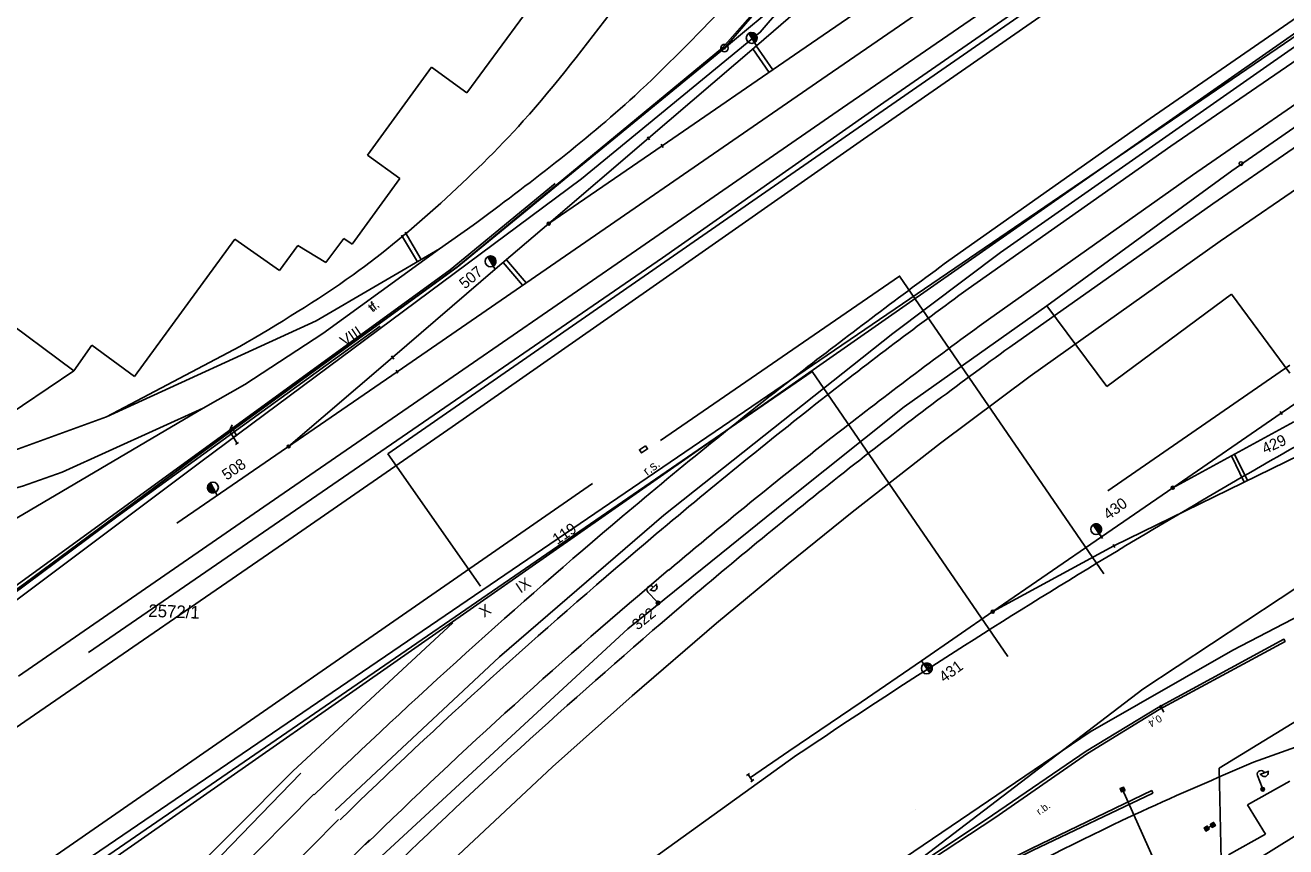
# Model space of a CAD drawing. Extents: x -469926 to -462499, y -1098642 to -1092733.
# Drawn here: x -465590.7 to -465420, y -1095574.6 to -1095463.4 of the extents above; entities that cross this region are included whole.
import ezdxf

# ---------------------------------------------------------------- set-up
doc = ezdxf.new("R2010")
doc.units = 0
for name, color, linetype in [('Vrstva 1', 7, 'Continuous'), ('Vrstva 10', 7, 'Continuous'), ('Vrstva 12', 7, 'Continuous'), ('Vrstva 13', 7, 'Continuous'), ('Vrstva 14', 7, 'Continuous'), ('Vrstva 16', 7, 'Continuous'), ('Vrstva 18', 7, 'Continuous'), ('Vrstva 2', 7, 'Continuous'), ('Vrstva 24', 7, 'Continuous'), ('Vrstva 34', 7, 'Continuous'), ('Vrstva 44', 7, 'Continuous'), ('Vrstva 46', 7, 'Continuous'), ('Vrstva 50', 7, 'Continuous'), ('Vrstva 51', 7, 'Continuous'), ('Vrstva 52', 7, 'Continuous'), ('Vrstva 54', 7, 'Continuous'), ('Vrstva 55', 7, 'Continuous'), ('Vrstva 6', 7, 'Continuous'), ('Vrstva 62', 7, 'Continuous'), ('Vrstva 7', 7, 'Continuous'), ('Vrstva 8', 7, 'Continuous'), ('Vrstva 9', 7, 'Continuous')]:
    doc.layers.add(name, color=color, linetype=linetype)

msp = doc.modelspace()

# ---------------------------------------------------------------- linework, layer by layer
at = {"layer": 'Vrstva 1'}
for p, q in [((-464930.08, -1095123.21), (-465604.79, -1095594.4)), ((-465496, -1095466.51), (-465437.57, -1095417.91)), ((-465530.86, -1095472.56), (-465521.25, -1095459.48)), ((-465584.06, -1095510.17), (-465650.72, -1095460.81)), ((-465544.32, -1095481.01), (-465535.64, -1095469.08)), ((-465535.64, -1095469.08), (-465530.86, -1095472.56)), ((-465428.91, -1095492.66), (-465405.59, -1095476.62)), ((-465539.96, -1095484.18), (-465544.32, -1095481.01)), ((-465546.41, -1095493.05), (-465539.96, -1095484.18)), ((-465575.88, -1095510.94), (-465562.28, -1095492.35)), ((-465562.28, -1095492.35), (-465556.24, -1095496.61)), ((-465556.24, -1095496.61), (-465553.76, -1095493.22)), ((-465553.76, -1095493.22), (-465549.97, -1095495.53)), ((-465549.97, -1095495.53), (-465547.53, -1095492.26)), ((-465547.53, -1095492.26), (-465546.41, -1095493.05)), ((-465454.62, -1095510.92), (-465428.91, -1095492.66)), ((-465420.63, -1095515.91), (-465391.95, -1095496.19)), ((-465584.06, -1095510.17), (-465581.62, -1095506.7)), ((-465581.62, -1095506.7), (-465575.88, -1095510.94)), ((-465595.38, -1095517.81), (-465584.06, -1095510.17)), ((-465444.1, -1095526.44), (-465419.47, -1095509.42)), ((-465466.74, -1095519.97), (-465454.62, -1095510.92)), ((-465435.33, -1095526.02), (-465420.63, -1095515.91)), ((-465435.33, -1095526.02), (-465420.63, -1095515.91)), ((-465435.33, -1095526.02), (-465418.92, -1095517.11)), ((-465435.33, -1095526.02), (-465418.92, -1095517.11)), ((-465443.28, -1095533.89), (-465413.24, -1095519.16)), ((-465478.71, -1095529.32), (-465466.74, -1095519.97)), ((-465444.98, -1095532.65), (-465435.33, -1095526.02)), ((-465487.4, -1095536.31), (-465478.71, -1095529.32)), ((-465459.68, -1095542.78), (-465444.98, -1095532.65)), ((-465459.68, -1095542.78), (-465444.98, -1095532.65)), ((-465459.68, -1095542.78), (-465443.28, -1095533.89)), ((-465459.68, -1095542.78), (-465443.28, -1095533.89)), ((-465497.07, -1095544.32), (-465487.4, -1095536.31)), ((-465469.33, -1095549.43), (-465459.68, -1095542.78)), ((-465508.51, -1095554.16), (-465497.07, -1095544.32)), ((-465477.51, -1095555.03), (-465469.33, -1095549.43)), ((-465519.26, -1095563.78), (-465508.51, -1095554.16)), ((-465487.29, -1095561.68), (-465477.51, -1095555.03)), ((-465492.48, -1095565.21), (-465487.29, -1095561.68)), ((-465399.05, -1095560.83), (-465426.41, -1095577.9)), ((-465533.46, -1095577.03), (-465519.26, -1095563.78)), ((-465425.21, -1095568.93), (-465419.48, -1095565.72)), ((-465569.69, -1095585.75), (-465551.57, -1095567.48)), ((-465422.78, -1095572.87), (-465425.21, -1095568.93)), ((-465566.31, -1095589.13), (-465548.26, -1095570.93)), ((-465562.9, -1095592.63), (-465544.07, -1095573.66)), ((-465427.76, -1095575.67), (-465422.78, -1095572.87))]:
    msp.add_line(p, q, dxfattribs=at)
for points in [[(-465519.79, -1095490.27), (-465504.44, -1095479.73), (-465485.8, -1095466.94), (-465459.27, -1095448.72), (-465436.52, -1095433.1), (-465343.25, -1095368.9)], [(-465570.11, -1095530.82), (-465540.32, -1095510.31), (-465512.16, -1095490.91), (-465482.83, -1095470.7), (-465456.59, -1095452.66), (-465433.8, -1095436.99), (-465408.28, -1095419.45), (-465379.18, -1095399.42), (-465351.4, -1095380.29), (-465340.01, -1095372.47)], [(-465591.56, -1095551.49), (-465558.35, -1095528.6), (-465536.07, -1095513.26), (-465509.22, -1095494.75), (-465480.02, -1095474.62), (-465453.79, -1095456.56), (-465430.95, -1095440.82), (-465405.7, -1095423.42), (-465376.54, -1095403.29), (-465349.07, -1095384.35), (-465337.54, -1095376.42)], [(-465630.88, -1095585.3), (-465621.55, -1095578.89), (-465588.69, -1095556.26), (-465554.96, -1095533.04), (-465532.85, -1095517.76), (-465506.11, -1095499.1), (-465477.18, -1095478.86), (-465450.07, -1095460.01), (-465427.87, -1095444.63), (-465402.96, -1095427.44), (-465372.06, -1095406.11), (-465346.34, -1095388.36), (-465334.98, -1095380.52)], [(-465465.64, -1095495.27), (-465438.4, -1095476.03), (-465416.52, -1095460.96), (-465391.2, -1095443.56), (-465362.31, -1095423.72), (-465335.01, -1095404.96), (-465323.32, -1095396.91)], [(-465463.01, -1095499.1), (-465435.56, -1095479.77), (-465413.73, -1095464.8), (-465388.44, -1095447.47), (-465359.6, -1095427.66), (-465331.96, -1095408.63), (-465320.6, -1095400.8)], [(-465460.28, -1095503.23), (-465432.66, -1095483.69), (-465410.93, -1095468.72), (-465385.78, -1095451.43), (-465356.89, -1095431.55), (-465329.34, -1095412.58), (-465317.88, -1095404.67)], [(-465457.37, -1095506.97), (-465429.89, -1095487.57), (-465408.14, -1095472.6), (-465383.28, -1095455.47), (-465353.88, -1095435.18), (-465326.36, -1095416.22), (-465315.19, -1095408.52)], [(-465555.01, -1095520.43), (-465540.92, -1095508.38), (-465527.02, -1095496.45), (-465519.79, -1095490.27), (-465506.28, -1095478.72), (-465491.68, -1095466.21), (-465485.07, -1095460.54), (-465471.45, -1095448.86), (-465458.96, -1095438.18), (-465450.04, -1095430.58), (-465436.5, -1095419.04)], [(-465855.16, -1095700), (-465830.33, -1095684.77), (-465769.14, -1095646.31), (-465731.15, -1095622.7), (-465709.89, -1095607.18), (-465684.07, -1095588.27), (-465641.97, -1095561.77), (-465638.3, -1095559.33), (-465591.75, -1095530.08), (-465566.55, -1095515.25), (-465560.92, -1095512.05), (-465550.36, -1095505.15), (-465534.58, -1095493.68), (-465530.03, -1095490.5)], [(-465534.58, -1095493.68), (-465551.27, -1095503.44), (-465579.64, -1095516.42), (-465599.04, -1095523.47)], [(-465579.64, -1095516.42), (-465561.6, -1095506.91)], [(-465566.55, -1095515.25), (-465585.64, -1095523.89), (-465591.03, -1095525.8), (-465604.19, -1095529.53)], [(-465427.21, -1095547.97), (-465413.39, -1095540.84), (-465403.07, -1095535.32), (-465385.75, -1095528.32)], [(-465424.4, -1095563.16), (-465385.37, -1095549.21), (-465360.69, -1095540.86), (-465340.52, -1095533.9)], [(-465488.05, -1095587.88), (-465472.91, -1095576.93), (-465446.5, -1095559.04), (-465427.21, -1095547.97)]]:
    msp.add_lwpolyline(points, dxfattribs=at)
for centre, radius, start, end in [((-464761.65, -1096450.15), 1186.34, 126.39923, 127.58898), ((-465105.45, -1095993.94), 610.5, 125.85069, 128.18655), ((-465026.95, -1096099.68), 737.23, 125.99895, 127.90959), ((-465090.27, -1096016.31), 627.84, 125.78142, 128.17829), ((-465072.44, -1096046.43), 676.84, 127.58898, 130.25752), ((-464935.25, -1096210.33), 885.81, 128.18655, 130.17511), ((-464986.78, -1096151.27), 802.62, 127.90959, 130.07993), ((-465004.88, -1096124.92), 766, 128.17829, 130.32174), ((-464938.56, -1096204.53), 884.02, 130.25752, 133.90045), ((-464989.88, -1096145.64), 801.13, 130.17511, 134.16336), ((-465015.69, -1096116.91), 757.73, 130.07993, 134.2722), ((-464945.54, -1096194.83), 857.7, 130.32174, 133.97226)]:
    msp.add_arc(centre, radius, start, end, dxfattribs=at)
for points in [[(-465561.6, -1095506.91), (-465546.27, -1095497.19), (-465534.41, -1095487.49), (-465523.24, -1095476.38), (-465510.73, -1095460.86)], [(-465530.03, -1095490.5), (-465508.15, -1095472.96), (-465495.9, -1095460.76)], [(-465482.2, -1095591.74), (-465460.62, -1095580.32), (-465439.54, -1095569.81), (-465424.4, -1095563.16)]]:
    msp.add_spline(points, degree=3, dxfattribs=at)
at = {"layer": 'Vrstva 10'}
for p, q in [((-465496.28, -1095466.5), (-465475.82, -1095443.14)), ((-465532.22, -1095496.18), (-465496.28, -1095466.5)), ((-465567.34, -1095521.67), (-465532.22, -1095496.18)), ((-465626.01, -1095565.05), (-465567.34, -1095521.67))]:
    msp.add_line(p, q, dxfattribs=at)
at = {"layer": 'Vrstva 12'}
for points in [[(-465518.91, -1095484.84), (-465533.11, -1095496.54), (-465597.25, -1095543.11), (-465627.62, -1095565.41), (-465632.26, -1095568.44), (-465660.97, -1095588.08), (-465709.4, -1095621.23), (-465732.99, -1095637.46), (-465769.2, -1095662.18)], [(-465778.33, -1095676.16), (-465761.42, -1095659.02), (-465730.79, -1095637.05), (-465699.33, -1095614.53), (-465668.05, -1095593.25), (-465636.76, -1095572.13), (-465606.39, -1095550.28), (-465542.6, -1095504.14)]]:
    msp.add_lwpolyline(points, dxfattribs=at)
at = {"layer": 'Vrstva 13'}
for p, q in [((-465475.81, -1095443.12), (-465496, -1095466.51)), ((-465496, -1095466.51), (-465475.81, -1095443.12)), ((-465496, -1095466.51), (-465532.19, -1095496.16)), ((-465532.19, -1095496.16), (-465496, -1095466.51)), ((-465532.19, -1095496.16), (-465567.29, -1095521.63)), ((-465567.29, -1095521.63), (-465532.19, -1095496.16)), ((-465567.29, -1095521.63), (-465626.01, -1095565.05)), ((-465626.01, -1095565.05), (-465567.29, -1095521.63))]:
    msp.add_line(p, q, dxfattribs=at)
at = {"layer": 'Vrstva 14'}
msp.add_circle((-465426.1, -1095482.14), 0.25, dxfattribs=at)
at = {"layer": 'Vrstva 16'}
msp.add_line((-465605.69, -1095550.3), (-465576.13, -1095528.39), dxfattribs=at)
at = {"layer": 'Vrstva 18'}
for p, q in [((-465563.15, -1095518.57), (-465562.63, -1095517.5)), ((-465563.01, -1095518.32), (-465561.98, -1095520.03)), ((-465562.2, -1095520.16), (-465561.77, -1095519.9)), ((-465493.01, -1095564.97), (-465492.6, -1095564.69)), ((-465492.8, -1095564.83), (-465492.24, -1095565.65)), ((-465492.45, -1095565.79), (-465492.03, -1095565.51))]:
    msp.add_line(p, q, dxfattribs=at)
msp.add_lwpolyline([(-465562.75, -1095517.78), (-465562.07, -1095518.92), (-465562.5, -1095519.17)], dxfattribs=at)
at = {"layer": 'Vrstva 24'}
for radius in [0.5, 0.5, 0.1, 0.1]:
    msp.add_circle((-465496, -1095466.51), radius, dxfattribs=at)
at = {"layer": 'Vrstva 44'}
msp.add_line((-465600.86, -1095585.7), (-465513.88, -1095525.45), dxfattribs=at)
at = {"layer": 'Vrstva 46'}
for q in [(-465270.68, -1095333.61), (-465529.03, -1095539.34)]:
    msp.add_line((-465541.58, -1095521.44), q, dxfattribs=at)
at = {"layer": 'Vrstva 50'}
for p, q in [((-465458.64, -1095494.18), (-465408.86, -1095459.35)), ((-465473.22, -1095505.12), (-465458.64, -1095494.18)), ((-465473.22, -1095505.12), (-465504.21, -1095529.74)), ((-465504.21, -1095529.74), (-465526.45, -1095548.88)), ((-465439.37, -1095553.29), (-465408.02, -1095532.52)), ((-465526.45, -1095548.88), (-465548.69, -1095569.67)), ((-465483.3, -1095586.77), (-465439.37, -1095553.29))]:
    msp.add_line(p, q, dxfattribs=at)
at = {"layer": 'Vrstva 51'}
for p, q in [((-465474.43, -1095473.87), (-465433.27, -1095445.33)), ((-465427.33, -1095483.12), (-465387.28, -1095455.27)), ((-465504.38, -1095494.92), (-465474.43, -1095473.87)), ((-465452.36, -1095501.39), (-465427.33, -1095483.12)), ((-465504.38, -1095494.92), (-465582.1, -1095548.3)), ((-465444.26, -1095512.33), (-465427.38, -1095499.83)), ((-465427.38, -1095499.83), (-465419.47, -1095510.52)), ((-465471.68, -1095515.04), (-465452.36, -1095501.39)), ((-465452.36, -1095501.39), (-465444.26, -1095512.33)), ((-465487.8, -1095527.9), (-465471.68, -1095515.04)), ((-465509.08, -1095545.09), (-465487.8, -1095527.9)), ((-465542.39, -1095575.83), (-465509.08, -1095545.09)), ((-465429.03, -1095563.95), (-465401.89, -1095547.36)), ((-465524.99, -1095590.08), (-465486.25, -1095562.22)), ((-465553.35, -1095564.66), (-465567.75, -1095579.49)), ((-465429.03, -1095563.95), (-465428.49, -1095588.29))]:
    msp.add_line(p, q, dxfattribs=at)
msp.add_arc((-464905.76, -1096424.95), 1039.84, 118.60916, 123.93467, dxfattribs=at)
at = {"layer": 'Vrstva 52'}
msp.add_line((-465605.76, -1095551.62), (-465566.89, -1095522.51), dxfattribs=at)
msp.add_lwpolyline([(-465566.89, -1095522.51), (-465515.35, -1095484.19), (-465491.16, -1095464.38), (-465460.07, -1095428.14), (-465416.02, -1095388.79), (-465315.49, -1095328.21)], dxfattribs=at)
at = {"layer": 'Vrstva 54'}
for points in [[(-464916.82, -1095124.42), (-464935.66, -1095137.37), (-465026.27, -1095189.19), (-465020.81, -1095196.55), (-465298.4, -1095387.38), (-465300.51, -1095384.31), (-465702.28, -1095658.07)], [(-465504.67, -1095519.6), (-465472.31, -1095497.37), (-465444.63, -1095537.67)], [(-465457.65, -1095548.86), (-465484.15, -1095510.28), (-465686.4, -1095649.21), (-465689.51, -1095681.21), (-465676.62, -1095696.77)]]:
    msp.add_lwpolyline(points, dxfattribs=at)
at = {"layer": 'Vrstva 55'}
for p, q in [((-465538.22, -1095493.74), (-465538.22, -1095493.74)), ((-465563.15, -1095518.57), (-465562.63, -1095517.5)), ((-465563.01, -1095518.32), (-465561.98, -1095520.03)), ((-465562.2, -1095520.16), (-465561.77, -1095519.9)), ((-465437.02, -1095555.5), (-465437.02, -1095555.5)), ((-465436.54, -1095556.38), (-465437.02, -1095555.5)), ((-465423.23, -1095566.58), (-465423.85, -1095564.95)), ((-465423.52, -1095564.82), (-465422.31, -1095564.36)), ((-465442.23, -1095566.63), (-465442.35, -1095566.94)), ((-465441.99, -1095566.52), (-465442.24, -1095567.18)), ((-465441.88, -1095566.76), (-465442, -1095567.07)), ((-465423.34, -1095566.97), (-465423.16, -1095566.57)), ((-465423.18, -1095567.06), (-465422.98, -1095566.63)), ((-465470.21, -1095569.51), (-465470.21, -1095569.51)), ((-465430.89, -1095571.93), (-465430.98, -1095572.26)), ((-465430.66, -1095571.8), (-465430.84, -1095572.48)), ((-465430.53, -1095572.03), (-465430.61, -1095572.35)), ((-465430.02, -1095571.43), (-465430.11, -1095571.76)), ((-465429.79, -1095571.3), (-465429.97, -1095571.98)), ((-465429.66, -1095571.53), (-465429.74, -1095571.84))]:
    msp.add_line(p, q, dxfattribs=at)
for points in [[(-465539.7, -1095491.81), (-465537.57, -1095495.43)], [(-465537.06, -1095495.13), (-465539.23, -1095491.43)], [(-465562.75, -1095517.78), (-465562.07, -1095518.92), (-465562.5, -1095519.17)], [(-465609.48, -1095624.53), (-465593.86, -1095604.03), (-465554.43, -1095564.38), (-465532.79, -1095544.28)], [(-465438.14, -1095566.99), (-465438.03, -1095567.34), (-465454.29, -1095575.12), (-465467.35, -1095581.66), (-465470.04, -1095577.23), (-465459.72, -1095570.31), (-465447.03, -1095561.68), (-465437.3, -1095555.75), (-465420.27, -1095546.52), (-465420.11, -1095546.8), (-465437.14, -1095556.04), (-465446.86, -1095561.96), (-465459.41, -1095570.68), (-465469.58, -1095577.38), (-465467.25, -1095581.26), (-465454.44, -1095574.83), (-465438.14, -1095566.99)], [(-465436.77, -1095555.65), (-465437.02, -1095555.5), (-465437.03, -1095555.79)], [(-465441.78, -1095566.98), (-465442.24, -1095567.18), (-465442.45, -1095566.73), (-465441.99, -1095566.52), (-465441.78, -1095566.98)], [(-465442.11, -1095566.85), (-465437.88, -1095576.3)], [(-465430.1, -1095571.76), (-465429.98, -1095571.98), (-465429.55, -1095571.73), (-465429.8, -1095571.3), (-465430.23, -1095571.55), (-465430.1, -1095571.76), (-465430.54, -1095572.02), (-465430.66, -1095571.8), (-465431.09, -1095572.05), (-465430.84, -1095572.48), (-465430.41, -1095572.23), (-465430.54, -1095572.02)]]:
    msp.add_lwpolyline(points, dxfattribs=at)
for points in [[(-465441.78, -1095566.98), (-465442.24, -1095567.18), (-465442.45, -1095566.73), (-465441.99, -1095566.52)], [(-465430.41, -1095572.23), (-465430.84, -1095572.48), (-465431.09, -1095572.05), (-465430.66, -1095571.8)], [(-465429.55, -1095571.73), (-465429.98, -1095571.98), (-465430.23, -1095571.55), (-465429.8, -1095571.3)]]:
    msp.add_lwpolyline(points, close=True, dxfattribs=at)
msp.add_circle((-465423.14, -1095566.82), 0.25, dxfattribs=at)
msp.add_circle((-465423.14, -1095566.82), 0.25, dxfattribs=at)
for centre, start, end in [((-465423.38, -1095564.77), 20.7326, 200.7326), ((-465422.91, -1095564.6), 200.03, 21.4352)]:
    msp.add_arc(centre, 0.5, start, end, dxfattribs=at)
at = {"layer": 'Vrstva 6'}
for p, q in [((-465444.98, -1095532.65), (-465435.33, -1095526.02)), ((-465506.11, -1095539.9), (-465505.16, -1095539.01)), ((-465505.17, -1095541.42), (-465506.37, -1095540.14)), ((-465505.13, -1095541.82), (-465505.11, -1095541.38)), ((-465504.94, -1095541.84), (-465504.93, -1095541.36)), ((-465469.33, -1095549.43), (-465459.68, -1095542.78)), ((-465492.52, -1095565.24), (-465492.49, -1095565.22))]:
    msp.add_line(p, q, dxfattribs=at)
msp.add_circle((-465505, -1095541.6), 0.25, dxfattribs=at)
msp.add_circle((-465505, -1095541.6), 0.25, dxfattribs=at)
for centre, start, end in [((-465506, -1095539.8), 43.0018, 223.0018), ((-465505.63, -1095539.46), 222.2992, 43.7043)]:
    msp.add_arc(centre, 0.5, start, end, dxfattribs=at)
at = {"layer": 'Vrstva 62'}
for p, q in [((-465489.47, -1095469.46), (-465491.69, -1095466.22)), ((-465489.96, -1095469.8), (-465492.15, -1095466.61)), ((-465525.49, -1095495.15), (-465522.83, -1095498.26)), ((-465525.95, -1095495.54), (-465523.33, -1095498.6)), ((-465425.65, -1095525.25), (-465427.39, -1095521.7)), ((-465425.2, -1095525.02), (-465426.95, -1095521.47))]:
    msp.add_line(p, q, dxfattribs=at)
at = {"layer": 'Vrstva 8'}
for p, q in [((-465491.94, -1095465.77), (-465492.7, -1095464.52)), ((-465492.7, -1095464.52), (-465491.94, -1095465.77)), ((-465492.6, -1095464.68), (-465492.54, -1095464.45)), ((-465492.46, -1095464.91), (-465492.34, -1095464.41)), ((-465492.33, -1095465.13), (-465492.15, -1095464.43)), ((-465492.19, -1095465.36), (-465491.97, -1095464.5)), ((-465492.05, -1095465.59), (-465491.81, -1095464.62)), ((-465491.9, -1095465.74), (-465491.67, -1095464.82)), ((-465491.94, -1095465.77), (-465491.68, -1095466.21)), ((-465491.94, -1095465.77), (-465491.94, -1095465.77)), ((-465506.42, -1095478.51), (-465506.15, -1095478.93)), ((-465504.56, -1095479.51), (-465504.32, -1095479.95)), ((-465519.79, -1095490.27), (-465519.79, -1095490.27)), ((-465527.29, -1095496.01), (-465528.04, -1095494.76)), ((-465528.04, -1095494.76), (-465527.29, -1095496.01)), ((-465527.94, -1095494.92), (-465527.88, -1095494.69)), ((-465527.8, -1095495.15), (-465527.68, -1095494.66)), ((-465527.67, -1095495.38), (-465527.49, -1095494.68)), ((-465527.53, -1095495.6), (-465527.32, -1095494.74)), ((-465527.4, -1095495.83), (-465527.15, -1095494.86)), ((-465527.24, -1095495.98), (-465527.01, -1095495.06)), ((-465527.29, -1095496.01), (-465527.02, -1095496.45)), ((-465527.29, -1095496.01), (-465527.29, -1095496.01)), ((-465541.06, -1095508.18), (-465540.78, -1095508.59)), ((-465540.44, -1095510.09), (-465540.2, -1095510.52)), ((-465420.77, -1095515.71), (-465420.49, -1095516.12)), ((-465555.01, -1095520.43), (-465555.01, -1095520.43)), ((-465507.09, -1095520.61), (-465507.09, -1095520.61)), ((-465565.12, -1095526.2), (-465565.97, -1095525.95)), ((-465564.99, -1095526.44), (-465565.95, -1095526.15)), ((-465565.25, -1095525.97), (-465565.94, -1095525.76)), ((-465565.37, -1095525.74), (-465565.86, -1095525.59)), ((-465565.5, -1095525.5), (-465565.72, -1095525.43)), ((-465564.89, -1095526.62), (-465565.59, -1095525.33)), ((-465565.59, -1095525.33), (-465564.89, -1095526.62)), ((-465564.95, -1095526.65), (-465565.85, -1095526.37)), ((-465564.89, -1095526.62), (-465564.65, -1095527.08)), ((-465564.89, -1095526.62), (-465564.89, -1095526.62)), ((-465445.28, -1095532.23), (-465446.1, -1095531.02)), ((-465446.1, -1095531.02), (-465445.28, -1095532.23)), ((-465446, -1095531.18), (-465445.95, -1095530.95)), ((-465445.85, -1095531.4), (-465445.75, -1095530.9)), ((-465445.7, -1095531.62), (-465445.57, -1095530.91)), ((-465445.55, -1095531.84), (-465445.38, -1095530.96)), ((-465445.4, -1095532.05), (-465445.21, -1095531.07)), ((-465445.23, -1095532.19), (-465445.06, -1095531.26)), ((-465445.28, -1095532.23), (-465444.98, -1095532.65)), ((-465445.28, -1095532.23), (-465445.28, -1095532.23)), ((-465445.12, -1095532.45), (-465444.84, -1095532.86)), ((-465443.4, -1095533.67), (-465443.16, -1095534.11)), ((-465469.04, -1095549.85), (-465469.33, -1095549.43)), ((-465469.04, -1095549.85), (-465469.04, -1095549.86)), ((-465468.21, -1095551.06), (-465469.04, -1095549.85)), ((-465469.04, -1095549.86), (-465468.21, -1095551.06)), ((-465468.99, -1095549.83), (-465468.05, -1095550)), ((-465468.92, -1095550.03), (-465467.93, -1095550.21)), ((-465468.77, -1095550.25), (-465467.89, -1095550.41)), ((-465468.61, -1095550.47), (-465467.91, -1095550.6)), ((-465468.47, -1095550.69), (-465467.97, -1095550.78)), ((-465468.31, -1095550.9), (-465468.08, -1095550.95))]:
    msp.add_line(p, q, dxfattribs=at)
msp.add_lwpolyline([(-465506.67, -1095520.34), (-465506.4, -1095520.76), (-465507.23, -1095521.3), (-465507.51, -1095520.88), (-465506.67, -1095520.34)], dxfattribs=at)
for centre, radius in [((-465492.32, -1095465.14), 0.731), ((-465519.79, -1095490.27), 0.2), ((-465527.66, -1095495.38), 0.731), ((-465555.01, -1095520.43), 0.2), ((-465565.24, -1095525.98), 0.731), ((-465435.33, -1095526.02), 0.2), ((-465445.69, -1095531.62), 0.731), ((-465459.68, -1095542.78), 0.2), ((-465468.62, -1095550.46), 0.731)]:
    msp.add_circle(centre, radius, dxfattribs=at)
for centre, start, end in [((-465492.32, -1095465.14), 300.9246, 120.8854), ((-465527.66, -1095495.39), 300.9246, 120.8854), ((-465565.24, -1095525.98), 118.2514, 298.2122), ((-465445.69, -1095531.63), 304.5287, 124.4895), ((-465468.62, -1095550.46), 304.5949, 124.5557)]:
    msp.add_arc(centre, 0.732, start, end, dxfattribs=at)

# ---------------------------------------------------------------- texts
at = {"layer": 'Vrstva 13'}
for s, p in [('VIII', (-465547.41, -1095506.97)), ('119', (-465518.65, -1095533.77)), ('IX', (-465523.61, -1095540.35)), ('X', (-465528.55, -1095543.64))]:
    msp.add_text(s, height=1.5, rotation=33.8281, dxfattribs=at).set_placement(p)
at = {"layer": 'Vrstva 2'}
for s, rotation, p in [('507', 40.1723, (-465531.13, -1095499.19)), ('429', 24.7188, (-465422.83, -1095521.48)), ('508', 34.4257, (-465563.38, -1095525.06)), ('430', 36.2822, (-465444.03, -1095530.42)), ('431', 36.2822, (-465466.26, -1095552.44))]:
    msp.add_text(s, height=1.5, rotation=rotation, dxfattribs=at).set_placement(p)
at = {"layer": 'Vrstva 34'}
msp.add_text('tf.', height=1.25, rotation=37.5874, dxfattribs=at).set_placement((-465543.66, -1095502.33))
at = {"layer": 'Vrstva 50'}
msp.add_text('2572/1', height=1.7, rotation=357.867, dxfattribs=at).set_placement((-465574.01, -1095543.48))
at = {"layer": 'Vrstva 55'}
for s, rotation, p in [('tf.', 37.5874, (-465543.59, -1095502.12)), ('0,4', 210.1839, (-465437.16, -1095556.68)), ('r.b.', 35.6985, (-465453.36, -1095570.37))]:
    msp.add_text(s, height=1, rotation=rotation, dxfattribs=at).set_placement(p)
at = {"layer": 'Vrstva 7'}
msp.add_text('322', height=1.5, rotation=38.916, dxfattribs=at).set_placement((-465507.76, -1095545.36))
at = {"layer": 'Vrstva 9'}
msp.add_text('r.s.', height=1.25, rotation=37.7103, dxfattribs=at).set_placement((-465506.45, -1095524.44))

doc.saveas('drawing.dxf')
